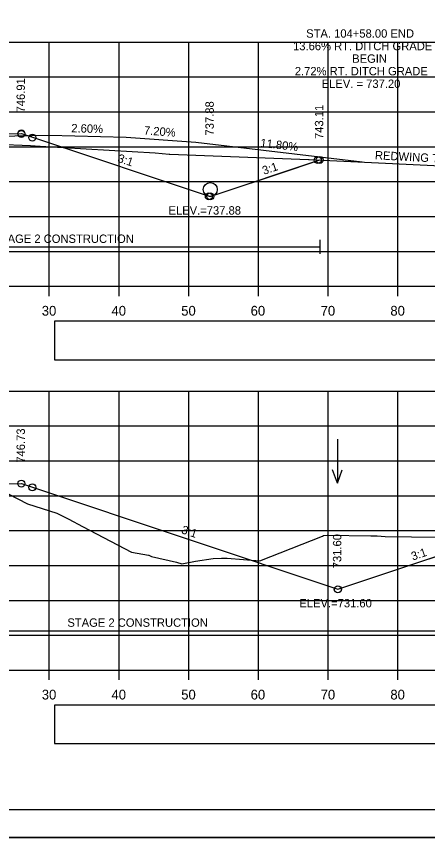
# Model space of a CAD drawing. Extents: x 1202951 to 1376887, y 378065 to 728038.
# Drawn here: x 1376610 to 1376668.9, y 379261.2 to 379378.8 of the extents above; entities that cross this region are included whole.
import ezdxf

# ---------------------------------------------------------------- set-up
doc = ezdxf.new("R2010")
doc.units = 0
for name, color, linetype in [('Default', 7, 'Continuous'), ('R_Alt Surface', 7, 'Continuous'), ('R_Axis', 7, 'Continuous'), ('R_Axis Annot', 7, 'Continuous'), ('R_Border', 7, 'Continuous'), ('R_Border Notes', 7, 'Continuous'), ('R_Dimension', 7, 'Continuous'), ('R_Drive', 7, 'Continuous'), ('R_Exist Surface', 7, 'Continuous'), ('R_Fin Surface', 7, 'Continuous'), ('R_Grid', 7, 'Continuous'), ('R_No Plot', 7, 'Continuous'), ('R_Proposed Const Limits', 7, 'Continuous'), ('R_Water', 7, 'Continuous'), ('R_Water Annot', 7, 'Continuous'), ('R_Xsect Elev', 7, 'Continuous'), ('R_Xsect Slope', 7, 'Continuous')]:
    doc.layers.add(name, color=color, linetype=linetype)

msp = doc.modelspace()

# ---------------------------------------------------------------- linework, layer by layer
at = {"layer": 'Default'}
for points in [[(1376610.67, 379362.08), (1376612.25, 379361.55), (1376612.25, 379361.55), (1376637.76, 379353.05)], [(1376610.67, 379311.9), (1376612.25, 379311.37), (1376612.25, 379311.37), (1376656.06, 379296.77)]]:
    msp.add_lwpolyline(points, dxfattribs=at)
at = {"layer": 'R_Alt Surface'}
for points in [[(1376615.43, 379329.65), (1376726.14, 379329.65), (1376726.14, 379335.17), (1376615.43, 379335.17)], [(1376615.43, 379274.65), (1376726.14, 379274.65), (1376726.14, 379280.17), (1376615.43, 379280.17)]]:
    msp.add_lwpolyline(points, close=True, dxfattribs=at)
at = {"layer": 'R_Axis'}
for p, q in [((1376434.67, 379340.17), (1376734.67, 379340.17)), ((1376614.67, 379338.77), (1376614.67, 379340.17)), ((1376624.67, 379338.77), (1376624.67, 379340.17)), ((1376634.67, 379338.77), (1376634.67, 379340.17)), ((1376644.67, 379338.77), (1376644.67, 379340.17)), ((1376654.67, 379338.77), (1376654.67, 379340.17)), ((1376664.67, 379338.77), (1376664.67, 379340.17)), ((1376434.67, 379285.17), (1376734.67, 379285.17)), ((1376614.67, 379283.77), (1376614.67, 379285.17)), ((1376624.67, 379283.77), (1376624.67, 379285.17)), ((1376634.67, 379283.77), (1376634.67, 379285.17)), ((1376644.67, 379283.77), (1376644.67, 379285.17)), ((1376654.67, 379283.77), (1376654.67, 379285.17)), ((1376664.67, 379283.77), (1376664.67, 379285.17))]:
    msp.add_line(p, q, dxfattribs=at)
at = {"layer": 'R_Border'}
msp.add_line((1376742.85, 379265.17), (1376426.67, 379265.17), dxfattribs=at)
at = {"layer": 'R_Dimension'}
for points in [[(1376653.46, 379346.81), (1376653.46, 379344.81)], [(1376575.67, 379345.81), (1376653.46, 379345.81)], [(1376578.63, 379290.81), (1376677.85, 379290.81)]]:
    msp.add_lwpolyline(points, dxfattribs=at)
at = {"layer": 'R_Drive'}
for p, q in [((1376602.67, 379361.58), (1376614.67, 379361.82)), ((1376614.67, 379361.82), (1376625.67, 379361.53)), ((1376625.67, 379361.53), (1376635.67, 379360.81)), ((1376635.67, 379360.81), (1376659.56, 379357.99))]:
    msp.add_line(p, q, dxfattribs=at)
at = {"layer": 'R_Exist Surface'}
for points in [[(1376602.28, 379360.75), (1376611.95, 379360.34), (1376611.95, 379360.34), (1376613.36, 379360.25), (1376629.84, 379359.29), (1376631.88, 379359.12), (1376631.97, 379359.12), (1376651.86, 379358.36), (1376651.93, 379358.35), (1376671.84, 379357.41)], [(1376608.78, 379310.43), (1376611.55, 379309), (1376615.76, 379307.68), (1376617.47, 379306.83), (1376619.42, 379305.76), (1376626.48, 379302.07), (1376628.91, 379301.65), (1376628.96, 379301.63), (1376629.35, 379301.48), (1376632.92, 379300.64), (1376633.66, 379300.41), (1376635.64, 379300.8), (1376638.16, 379301.18), (1376639.38, 379301.24), (1376640.2, 379301.23), (1376644.86, 379300.86), (1376653.87, 379304.39), (1376654.01, 379304.45), (1376654.53, 379304.5), (1376660.8, 379304.42), (1376661.68, 379304.41), (1376662.86, 379304.34), (1376674.12, 379304.17)]]:
    msp.add_lwpolyline(points, dxfattribs=at)
at = {"layer": 'R_Fin Surface'}
for points in [[(1376526.62, 379354.71), (1376530.86, 379353.3), (1376537.21, 379355.41), (1376537.35, 379355.46), (1376541.08, 379356.7), (1376556.08, 379361.7), (1376557.11, 379362.05), (1376562.11, 379361.95), (1376565.11, 379361.89), (1376565.6, 379361.89), (1376565.61, 379361.39), (1376566.61, 379361.41), (1376584.67, 379361.77), (1376601.17, 379361.44), (1376602.17, 379361.42), (1376602.18, 379361.92), (1376602.67, 379361.92), (1376605.67, 379361.98), (1376610.67, 379362.08), (1376612.25, 379361.55), (1376637.76, 379353.05), (1376649.39, 379356.93), (1376653.46, 379358.28)], [(1376557.11, 379362.05), (1376562.11, 379361.95), (1376565.11, 379361.89), (1376565.6, 379361.89), (1376565.61, 379361.39), (1376566.61, 379361.41), (1376566.61, 379361.41), (1376584.67, 379361.77), (1376601.17, 379361.44), (1376601.17, 379361.44), (1376602.17, 379361.42), (1376602.18, 379361.92), (1376602.67, 379361.92), (1376605.67, 379361.98), (1376610.67, 379362.08)], [(1376499.31, 379303.19), (1376511.61, 379299.08), (1376524.89, 379303.51), (1376548.47, 379311.37), (1376549.5, 379311.72), (1376554.5, 379311.62), (1376557.5, 379311.56), (1376557.99, 379311.56), (1376558, 379311.06), (1376559, 379311.08), (1376584.67, 379311.59), (1376601.17, 379311.26), (1376602.17, 379311.24), (1376602.18, 379311.74), (1376602.67, 379311.74), (1376605.67, 379311.8), (1376610.67, 379311.9), (1376612.25, 379311.37), (1376656.06, 379296.77), (1376662.49, 379298.91), (1376675.62, 379303.29), (1376675.76, 379303.33), (1376676.04, 379303.43), (1376677.85, 379304.03)], [(1376549.5, 379311.72), (1376554.5, 379311.62), (1376557.5, 379311.56), (1376557.99, 379311.56), (1376558, 379311.06), (1376559, 379311.08), (1376559, 379311.08), (1376584.67, 379311.59), (1376601.17, 379311.26), (1376601.17, 379311.26), (1376602.17, 379311.24), (1376602.18, 379311.74), (1376602.67, 379311.74), (1376605.67, 379311.8), (1376610.67, 379311.9)]]:
    msp.add_lwpolyline(points, dxfattribs=at)
at = {"layer": 'R_Grid'}
for p, q in [((1376434.67, 379375.17), (1376734.67, 379375.17)), ((1376614.67, 379340.17), (1376614.67, 379375.17)), ((1376624.67, 379340.17), (1376624.67, 379375.17)), ((1376634.67, 379340.17), (1376634.67, 379375.17)), ((1376644.67, 379340.17), (1376644.67, 379375.17)), ((1376654.67, 379340.17), (1376654.67, 379375.17)), ((1376664.67, 379340.17), (1376664.67, 379375.17)), ((1376434.67, 379370.17), (1376734.67, 379370.17)), ((1376434.67, 379365.17), (1376734.67, 379365.17)), ((1376434.67, 379360.17), (1376734.67, 379360.17)), ((1376434.67, 379355.17), (1376734.67, 379355.17)), ((1376434.67, 379350.17), (1376734.67, 379350.17)), ((1376434.67, 379345.17), (1376734.67, 379345.17)), ((1376434.67, 379340.17), (1376734.67, 379340.17)), ((1376434.67, 379325.17), (1376734.67, 379325.17)), ((1376614.67, 379285.17), (1376614.67, 379325.17)), ((1376624.67, 379285.17), (1376624.67, 379325.17)), ((1376634.67, 379285.17), (1376634.67, 379325.17)), ((1376644.67, 379285.17), (1376644.67, 379325.17)), ((1376654.67, 379285.17), (1376654.67, 379325.17)), ((1376664.67, 379285.17), (1376664.67, 379325.17)), ((1376434.67, 379320.17), (1376734.67, 379320.17)), ((1376434.67, 379315.17), (1376734.67, 379315.17)), ((1376434.67, 379310.17), (1376734.67, 379310.17)), ((1376434.67, 379305.17), (1376734.67, 379305.17)), ((1376434.67, 379300.17), (1376734.67, 379300.17)), ((1376434.67, 379295.17), (1376734.67, 379295.17)), ((1376434.67, 379290.17), (1376734.67, 379290.17)), ((1376434.67, 379285.17), (1376734.67, 379285.17))]:
    msp.add_line(p, q, dxfattribs=at)
at = {"layer": 'R_No Plot'}
msp.add_line((1376414.27, 379261.19), (1376747.6, 379261.19), dxfattribs=at)
for points in [[(1376414.26, 379474.52), (1376747.6, 379474.52), (1376747.6, 379261.19), (1376414.26, 379261.19)], [(1376660.59, 379470.63), (1376680.21, 379470.63), (1376680.21, 379460.75), (1376696.32, 379460.75), (1376719.52, 379460.75), (1376719.64, 379432.59), (1376742.85, 379432.59), (1376742.85, 379265.17), (1376426.67, 379265.17), (1376426.67, 379470.63)]]:
    msp.add_lwpolyline(points, close=True, dxfattribs=at)
for centre in [(1376610.67, 379362.08), (1376610.67, 379362.01), (1376612.25, 379361.48), (1376653.18, 379358.26), (1376653.46, 379358.28), (1376637.55, 379353.05), (1376637.76, 379353.05), (1376610.67, 379311.9), (1376610.67, 379311.9), (1376612.25, 379311.37), (1376656.05, 379296.77), (1376656.06, 379296.77)]:
    msp.add_circle(centre, 0.5, dxfattribs=at)
at = {"layer": 'R_Proposed Const Limits'}
for points in [[(1376637.76, 379353.05), (1376653.46, 379358.28)], [(1376656.06, 379296.77), (1376677.85, 379304.03)]]:
    msp.add_lwpolyline(points, dxfattribs=at)
at = {"layer": 'R_Water'}
msp.add_circle((1376637.76, 379354.05), 1, dxfattribs=at)
at = {"layer": 'R_Water Annot'}
for p, q in [((1376655.99, 379318.25), (1376655.99, 379311.97)), ((1376655.99, 379311.97), (1376655.29, 379313.89)), ((1376655.99, 379311.97), (1376656.69, 379313.89))]:
    msp.add_line(p, q, dxfattribs=at)

# ---------------------------------------------------------------- texts
at = {"layer": 'R_Axis Annot'}
for s, p in [('30', (1376613.59, 379335.97)), ('40', (1376623.59, 379335.97)), ('50', (1376633.59, 379335.97)), ('60', (1376643.55, 379335.97)), ('70', (1376653.59, 379335.97)), ('80', (1376663.59, 379335.97)), ('30', (1376613.59, 379280.97)), ('40', (1376623.59, 379280.97)), ('50', (1376633.59, 379280.97)), ('60', (1376643.55, 379280.97)), ('70', (1376653.59, 379280.97)), ('80', (1376663.59, 379280.97))]:
    msp.add_text(s, height=1.4, dxfattribs=at).set_placement(p)
at = {"layer": 'R_Border Notes'}
for s, p in [('STA. 104+58.00 END', (1376651.51, 379375.8)), ('13.66% RT. DITCH GRADE', (1376649.63, 379374)), ('BEGIN', (1376658.11, 379372.2)), ('2.72% RT. DITCH GRADE', (1376649.88, 379370.4)), ('ELEV. = 737.20', (1376653.74, 379368.6)), ('ELEV.=737.88', (1376631.77, 379350.45)), ('ELEV.=731.60', (1376650.54, 379294.17))]:
    msp.add_text(s, height=1.2, dxfattribs=at).set_placement(p)
at = {"layer": 'R_Dimension'}
for p in [(1376606.64, 379346.39), (1376617.26, 379291.39)]:
    msp.add_text('STAGE 2 CONSTRUCTION', height=1.2, dxfattribs=at).set_placement(p)
at = {"layer": 'R_Xsect Elev'}
for s, rotation, p in [('746.91', 90, (1376611.17, 379365.08)), ('737.88', 90, (1376638.26, 379361.78)), ('743.11', 90, (1376653.96, 379361.28)), ('2.60%', 358.5106, (1376617.81, 379362.24)), ('7.20%', 355.8818, (1376628.21, 379361.93)), ('11.80%', 353.2702, (1376644.89, 379360.16)), ('REDWING TRAIL', 357.014, (1376661.35, 379358.38)), ('746.73', 90, (1376611.17, 379314.9)), ('746.73', 90, (1376611.17, 379314.9)), ('731.60', 90, (1376656.55, 379299.77)), ('731.60', 90, (1376656.56, 379299.77))]:
    msp.add_text(s, height=1.2, rotation=rotation, dxfattribs=at).set_placement(p)
at = {"layer": 'R_Xsect Slope'}
for rotation, p in [(341.5651, (1376624.37, 379358.04)), (18.4349, (1376645.45, 379356.14)), (341.5651, (1376633.52, 379304.81)), (18.4349, (1376666.8, 379300.87))]:
    msp.add_text('3:1', height=1.2, rotation=rotation, dxfattribs=at).set_placement(p)

doc.saveas('drawing.dxf')
